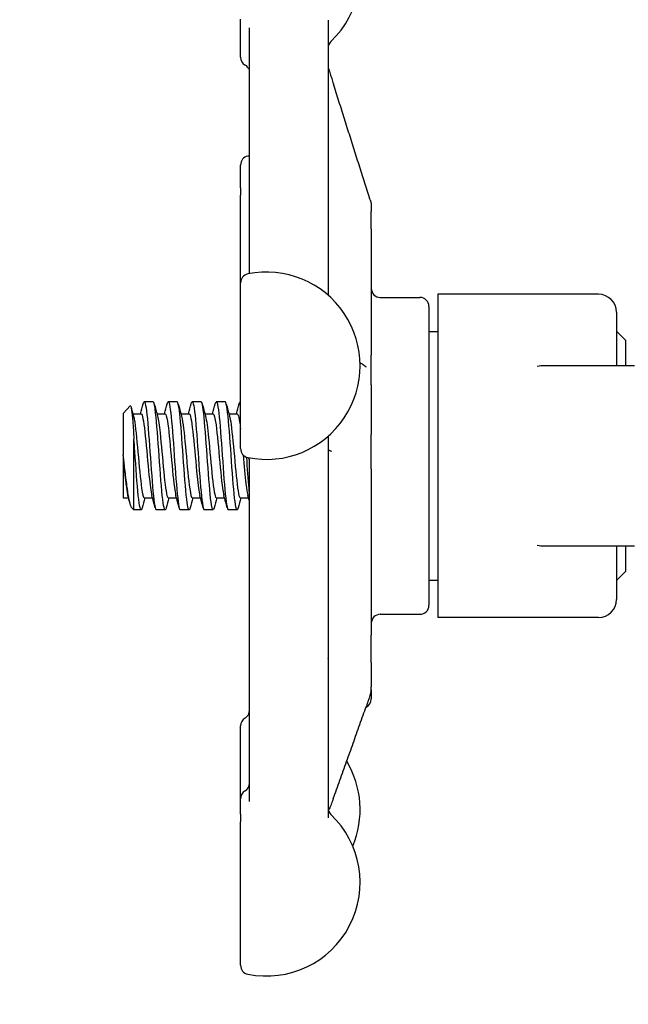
# Model space of a CAD drawing. Header units: inches. Extents: x 24 to 1128, y -58 to 748.
# Tile 351 of 656: x 479.16 to 481.27, y 689.99 to 693.4. Entities that reach past the tile are written whole.
import ezdxf

# ---------------------------------------------------------------- set-up
doc = ezdxf.new("R2010")
doc.units = ezdxf.units.IN
doc.header["$LTSCALE"] = 32
doc.header["$MEASUREMENT"] = 0
doc.layers.add('Dimension (ANSI)', color=7, linetype='Continuous', lineweight=25)
doc.layers.add('Visible (ANSI)', color=7, linetype='Continuous', lineweight=30)
doc.styles.add('Note Text (ANSI)', font='tahoma.ttf')
doc.dimstyles.new('SB Fraction-16 (ANSI)', dxfattribs={"dimscale": 32, "dimtxt": 0.125, "dimasz": 0.098425, "dimexe": 0.125, "dimexo": 0.0625, "dimgap": 0.031496, "dimtad": 0, "dimtih": 1, "dimtoh": 1, "dimdec": 4, "dimrnd": 1e-08, "dimzin": 0, "dimdsep": 46, "dimlunit": 5, "dimtxsty": 'Note Text (ANSI)', "dimcen": 0.09, "dimdle": 0.393701, "dimclrd": 256, "dimclre": 256, "dimclrt": 256, "dimadec": 0, "dimazin": 3, "dimtfac": 0.96, "dimtofl": 0, "dimtmove": 0, "dimatfit": 3, "dimfxl": 1, "dimfrac": 2, "dimtolj": 1, "dimtzin": 12, "dimlwd": -1, "dimlwe": -1, "dimarcsym": 0})

# ---------------------------------------------------------------- blocks, each defined once
blk = doc.blocks.new('*D19')
at = {"layer": 'Defpoints', "color": 0, "transparency": 16777216}
for p in [(494.2806, 695.4398), (330.5011, 563.4398), (494.2806, 563.4398)]:
    blk.add_point(p, dxfattribs=at)
at = {"layer": 'Dimension (ANSI)', "transparency": 16777216}
for p, q in [((492.2806, 695.4398), (326.5011, 695.4398)), ((330.5011, 692.2902), (330.5011, 632.5309)), ((330.5011, 566.5894), (330.5011, 626.3486)), ((492.2806, 563.4398), (326.5011, 563.4398))]:
    blk.add_line(p, q, dxfattribs=at)
for points in [[(329.9762, 692.2902), (331.026, 692.2902), (330.5011, 695.4398)], [(329.9762, 566.5894), (331.026, 566.5894), (330.5011, 563.4398)]]:
    blk.add_solid(points, dxfattribs=at)
at = {"layer": 'Dimension (ANSI)', "transparency": 16777216, "insert": (326.4205, 631.5231), "char_height": 4, "attachment_point": 1, "style": 'Note Text (ANSI)'}
blk.add_mtext('\\A1;132', dxfattribs=at)

msp = doc.modelspace()

# ---------------------------------------------------------------- linework, layer by layer
at = {"layer": 'Visible (ANSI)'}
for p, q in [((479.92659, 693.27223), (479.92659, 693.40424)), ((480.23034, 693.40136), (480.23034, 692.44669)), ((479.95784, 692.52152), (479.95784, 693.37471)), ((479.92659, 692.81962), (479.92659, 692.89846)), ((480.37603, 692.77769), (480.34497, 692.87606)), ((479.92659, 692.81962), (479.92659, 692.79323)), ((479.92659, 692.48969), (479.92659, 692.79323)), ((480.38034, 692.75891), (480.38034, 692.75893)), ((480.38034, 692.75891), (480.38034, 692.73657)), ((480.38034, 692.67641), (480.38034, 692.73657)), ((480.38034, 692.67641), (480.38034, 692.23801)), ((479.92659, 691.91406), (479.92659, 692.48969)), ((480.61159, 692.44986), (480.61159, 691.32822)), ((481.16909, 692.44986), (480.61159, 692.44986)), ((480.41159, 692.43904), (480.54909, 692.43904)), ((480.58034, 692.40779), (480.58034, 691.37029)), ((481.23159, 692.38736), (481.23159, 692.20154)), ((480.58034, 692.32079), (480.61159, 692.32079)), ((481.26284, 692.29029), (481.23159, 692.32154)), ((481.26284, 692.29029), (481.26284, 692.20154)), ((480.38034, 692.13573), (480.38034, 692.23801)), ((481.29409, 692.20154), (480.98159, 692.20154)), ((480.38034, 692.13573), (480.38034, 691.96334)), ((479.62326, 692.07654), (479.59237, 692.07654)), ((479.70659, 692.07654), (479.6757, 692.07654)), ((479.78992, 692.07654), (479.75903, 692.07654)), ((479.87326, 692.07654), (479.84237, 692.07654)), ((479.92659, 692.07654), (479.9257, 692.07654)), ((479.51909, 692.036), (479.54356, 692.06248)), ((479.51909, 692.036), (479.51909, 691.89227)), ((479.55293, 692.03487), (479.58159, 692.03487)), ((479.63626, 692.03487), (479.66493, 692.03487)), ((479.71959, 692.03487), (479.74826, 692.03487)), ((479.80293, 692.03487), (479.83159, 692.03487)), ((479.88626, 692.03487), (479.91493, 692.03487)), ((480.38034, 691.84394), (480.38034, 691.96334)), ((479.55656, 691.70154), (479.55656, 691.94747)), ((480.23034, 691.95705), (480.23034, 690.63258)), ((479.51909, 691.88905), (479.51909, 691.89227)), ((479.51909, 691.88905), (479.51909, 691.74321)), ((479.95659, 691.87708), (479.95659, 691.68519)), ((479.95784, 690.68903), (479.95784, 691.86904)), ((480.38034, 691.84394), (480.38034, 691.26628)), ((479.51909, 691.74321), (479.5377, 691.74321)), ((479.59237, 691.74321), (479.62103, 691.74321)), ((479.6757, 691.74321), (479.70437, 691.74321)), ((479.75903, 691.74321), (479.7877, 691.74321)), ((479.84237, 691.74321), (479.87103, 691.74321)), ((479.9257, 691.74321), (479.95437, 691.74321)), ((479.54843, 691.71034), (479.55656, 691.70154)), ((479.58159, 691.70154), (479.55656, 691.70154)), ((479.66492, 691.70154), (479.63403, 691.70154)), ((479.74826, 691.70154), (479.71737, 691.70154)), ((479.83159, 691.70154), (479.8007, 691.70154)), ((479.91492, 691.70154), (479.88403, 691.70154)), ((479.95659, 691.68519), (479.95784, 691.68394)), ((480.98159, 691.57654), (481.29409, 691.57654)), ((481.23159, 691.57654), (481.23159, 691.39072)), ((481.26284, 691.57654), (481.26284, 691.48779)), ((481.26284, 691.48779), (481.23159, 691.45654)), ((480.58034, 691.45729), (480.61159, 691.45729)), ((480.41159, 691.33904), (480.54909, 691.33904)), ((481.16909, 691.32822), (480.61159, 691.32822)), ((480.38034, 691.17163), (480.38034, 691.26628)), ((480.38034, 691.17163), (480.38034, 691.08743)), ((480.38034, 691.0738), (480.38034, 691.08743)), ((480.38034, 691.0738), (480.38034, 691.04529)), ((479.92659, 690.69919), (479.92659, 690.95183)), ((479.92659, 690.645), (479.92659, 690.69919)), ((479.92659, 690.645), (479.92659, 690.61846)), ((479.92659, 690.12081), (479.92659, 690.61846))]:
    msp.add_line(p, q, dxfattribs=at)
for centre, radius, start, end in [((480.01659, 693.5628), 0.325, 313.44984, 101.53696), ((480.26159, 693.30417), 0.03125, 133.44984, 180), ((479.95784, 693.27223), 0.03125, 180, 240), ((479.92659, 693.21811), 0.03125, 34.45908, 60), ((479.95784, 692.89846), 0.03125, 101.53696, 180), ((480.01659, 692.61065), 0.325, 100.41457, 101.53696), ((479.95784, 692.48969), 0.03125, 101.53696, 180), ((480.01659, 692.20187), 0.325, 258.46304, 101.53696), ((480.41159, 692.47029), 0.03125, 180, 270), ((481.16909, 692.38736), 0.0625, 0, 90), ((480.54909, 692.40779), 0.03125, 0, 90), ((480.98159, 692.07654), 0.125, 90, 101.6694), ((479.95784, 691.91406), 0.03125, 180, 258.46304), ((480.98159, 691.70154), 0.125, 258.3306, 270), ((481.16909, 691.39072), 0.0625, 270, 0), ((480.54909, 691.37029), 0.03125, 270, 0), ((480.41159, 691.30779), 0.03125, 90, 180), ((480.34909, 691.04529), 0.03125, 294.35359, 0), ((479.92659, 691.00595), 0.03125, 300, 0), ((479.95784, 690.95183), 0.03125, 120, 180), ((480.01659, 690.66126), 0.325, 337.12808, 31.09126), ((479.92659, 690.75332), 0.03125, 300, 0), ((479.95784, 690.69919), 0.03125, 120, 180), ((480.26159, 690.66725), 0.03125, 180, 226.55016), ((480.01659, 690.40862), 0.325, 258.46304, 46.55016), ((479.95784, 690.12081), 0.03125, 180, 258.46304)]:
    msp.add_arc(centre, radius, start, end, dxfattribs=at)
for points, knots in [([(479.95784, 693.2286), (479.9574, 693.22917), (479.95686, 693.22984), (479.95519, 693.23194), (479.95389, 693.23356), (479.95236, 693.23579)], [0.1804832, 0.1804832, 0.1804832, 0.1804832, 0.212229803, 0.212229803, 0.265287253, 0.265287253, 0.265287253, 0.265287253]), ([(480.23034, 693.245), (480.23034, 693.24484), (480.23034, 693.24467), (480.23034, 693.24448), (480.23034, 693.24444), (480.23034, 693.24435), (480.23034, 693.2443), (480.23034, 693.24411), (480.23034, 693.24399), (480.23034, 693.24362), (480.23034, 693.24338), (480.23035, 693.24218), (480.23035, 693.24127), (480.2304, 693.2398), (480.23041, 693.23942), (480.23045, 693.23887), (480.23046, 693.23872), (480.23048, 693.2384), (480.23049, 693.23823), (480.23053, 693.23791), (480.23053, 693.23784), (480.23055, 693.23769), (480.23056, 693.23761), (480.23057, 693.23748), (480.23058, 693.23744), (480.23059, 693.23736), (480.23059, 693.23732), (480.23061, 693.23721), (480.23062, 693.23713), (480.23064, 693.23697), (480.23065, 693.23688), (480.23071, 693.23647), (480.23075, 693.23628), (480.23109, 693.23445), (480.2317, 693.2329), (480.23332, 693.22813), (480.23404, 693.22595), (480.23575, 693.22077), (480.23677, 693.21765), (480.23944, 693.20938), (480.24119, 693.20394), (480.24488, 693.19237), (480.24686, 693.18613), (480.24883, 693.17991)], [0, 0, 0, 0, 0.00164292, 0.00164292, 0.00196125, 0.00196125, 0.00298974, 0.00298974, 0.00572935, 0.00572935, 0.01119146, 0.01119146, 0.03370338, 0.03370338, 0.0412057, 0.0412057, 0.04370719, 0.04370719, 0.04627853, 0.04627853, 0.04690987, 0.04690987, 0.04754769, 0.04754769, 0.0478618, 0.0478618, 0.0481756, 0.0481756, 0.04880633, 0.04880633, 0.04976091, 0.04976091, 0.053868, 0.053868, 0.09357288, 0.09357288, 0.11889448, 0.11889448, 0.14943752, 0.14943752, 0.19601989, 0.19601989, 0.24613165, 0.24613165, 0.24613165, 0.24613165]), ([(480.34497, 692.87606), (480.33857, 692.89632), (480.33217, 692.91658), (480.31936, 692.9571), (480.31295, 692.97736), (480.30014, 693.01787), (480.29373, 693.03813), (480.2809, 693.07864), (480.27449, 693.09889), (480.26166, 693.1394), (480.25524, 693.15966), (480.24883, 693.17991)], [0.79930693, 0.79930693, 0.79930693, 0.79930693, 0.96239802, 0.96239802, 1.12548911, 1.12548911, 1.2885802, 1.2885802, 1.4516713, 1.4516713, 1.61476239, 1.61476239, 1.61476239, 1.61476239]), ([(480.37603, 692.77769), (480.37695, 692.77479), (480.37776, 692.77219), (480.3788, 692.76885), (480.37912, 692.76786), (480.37953, 692.76612), (480.37961, 692.76577), (480.37974, 692.7651), (480.3798, 692.76478), (480.37989, 692.76427), (480.37992, 692.76411), (480.37997, 692.76378), (480.38, 692.76361), (480.38004, 692.7633), (480.38006, 692.76317), (480.3801, 692.76283), (480.38013, 692.76262), (480.38017, 692.76221), (480.38019, 692.76201), (480.38023, 692.76166), (480.38024, 692.76152), (480.38026, 692.76127), (480.38026, 692.76116), (480.38027, 692.76103), (480.38027, 692.76101), (480.38028, 692.76096), (480.38028, 692.76094), (480.38028, 692.7609), (480.38028, 692.76088), (480.38029, 692.76083), (480.38029, 692.7608), (480.38029, 692.76067), (480.3803, 692.76056), (480.38032, 692.76009), (480.38034, 692.75966), (480.38034, 692.75911), (480.38034, 692.75902), (480.38034, 692.75893)], [0, 0, 0, 0, 0.028982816, 0.028982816, 0.05221636, 0.05221636, 0.057556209, 0.057556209, 0.061572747, 0.061572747, 0.063126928, 0.063126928, 0.064665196, 0.064665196, 0.065673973, 0.065673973, 0.067280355, 0.067280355, 0.068867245, 0.068867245, 0.070087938, 0.070087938, 0.070903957, 0.070903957, 0.071082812, 0.071082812, 0.071262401, 0.071262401, 0.07144218, 0.07144218, 0.071803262, 0.071803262, 0.073228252, 0.073228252, 0.077545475, 0.077545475, 0.078343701, 0.078343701, 0.078343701, 0.078343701]), ([(480.34985, 692.20692), (480.34997, 692.20685), (480.35017, 692.20673), (480.35086, 692.20633), (480.35137, 692.20603), (480.35264, 692.20525), (480.35342, 692.20475), (480.35646, 692.20268), (480.35856, 692.20099), (480.36061, 692.19921), (480.36106, 692.19881), (480.36182, 692.19813), (480.36213, 692.19784), (480.36218, 692.1978), (480.36218, 692.1978), (480.36218, 692.1978)], [0, 0, 0, 0, 0.006478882, 0.006478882, 0.014369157, 0.014369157, 0.024576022, 0.024576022, 0.055283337, 0.055283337, 0.065104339, 0.065104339, 0.075795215, 0.075795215, 0.07659181, 0.07659181, 0.07659181, 0.07659181]), ([(479.58883, 692.06967), (479.5901, 692.07449), (479.59137, 692.07687), (479.59264, 692.0765), (479.59665, 692.07534), (479.60066, 692.04685), (479.60467, 692.00147), (479.60868, 691.95609), (479.61269, 691.89482), (479.6167, 691.84008), (479.62072, 691.78536), (479.62473, 691.73836), (479.62874, 691.71631), (479.6305, 691.70659), (479.63227, 691.70181), (479.63403, 691.70186)], [7.5869975, 7.5869975, 7.5869975, 7.5869975, 7.8744508, 7.8744508, 7.8744508, 8.7817425, 8.7817425, 8.7817425, 9.688944, 9.688944, 9.688944, 10.5960559, 10.5960559, 10.5960559, 10.9955743, 10.9955743, 10.9955743, 10.9955743]), ([(479.66847, 691.70818), (479.66452, 691.69352), (479.66057, 691.70438), (479.65663, 691.73705), (479.65246, 691.77157), (479.64829, 691.82971), (479.64412, 691.88866), (479.64007, 691.9459), (479.63602, 692.00255), (479.63197, 692.03751), (479.62907, 692.06259), (479.62616, 692.0761), (479.62326, 692.07633)], [-17.5457438, -17.5457438, -17.5457438, -17.5457438, -16.6531776, -16.6531776, -16.6531776, -15.710016, -15.710016, -15.710016, -14.7941843, -14.7941843, -14.7941843, -14.1371669, -14.1371669, -14.1371669, -14.1371669]), ([(479.67216, 692.06962), (479.67372, 692.07551), (479.67529, 692.07775), (479.67685, 692.07584), (479.68086, 692.07095), (479.68486, 692.0389), (479.68887, 691.99143), (479.69288, 691.94396), (479.69689, 691.8821), (479.7009, 691.82848), (479.7049, 691.77486), (479.70891, 691.73063), (479.71292, 691.71199), (479.7144, 691.70509), (479.71589, 691.70175), (479.71737, 691.70182)], [13.8701828, 13.8701828, 13.8701828, 13.8701828, 14.2236185, 14.2236185, 14.2236185, 15.130291, 15.130291, 15.130291, 16.0368774, 16.0368774, 16.0368774, 16.9433783, 16.9433783, 16.9433783, 17.2787596, 17.2787596, 17.2787596, 17.2787596]), ([(479.7518, 691.70827), (479.74829, 691.69547), (479.74478, 691.70202), (479.74127, 691.72698), (479.73721, 691.75583), (479.73315, 691.80855), (479.7291, 691.86545), (479.72505, 691.9222), (479.721, 691.98183), (479.71696, 692.02213), (479.7135, 692.05654), (479.71005, 692.0762), (479.70659, 692.07646)], [-23.8289291, -23.8289291, -23.8289291, -23.8289291, -23.0349282, -23.0349282, -23.0349282, -22.1173036, -22.1173036, -22.1173036, -21.2019377, -21.2019377, -21.2019377, -20.4203522, -20.4203522, -20.4203522, -20.4203522]), ([(479.75549, 692.06959), (479.75733, 692.07647), (479.75916, 692.07832), (479.761, 692.07449), (479.76501, 692.06612), (479.76901, 692.03088), (479.77302, 691.98164), (479.77702, 691.9324), (479.78103, 691.87023), (479.78503, 691.81785), (479.78904, 691.76547), (479.79304, 691.724), (479.79705, 691.70861), (479.79827, 691.70393), (479.79948, 691.70168), (479.8007, 691.70177)], [20.1533681, 20.1533681, 20.1533681, 20.1533681, 20.5685395, 20.5685395, 20.5685395, 21.474622, 21.474622, 21.474622, 22.3806227, 22.3806227, 22.3806227, 23.2865421, 23.2865421, 23.2865421, 23.5619449, 23.5619449, 23.5619449, 23.5619449]), ([(479.83513, 691.70835), (479.83202, 691.697), (479.82891, 691.70054), (479.8258, 691.71915), (479.82178, 691.7432), (479.81776, 691.79188), (479.81374, 691.84729), (479.80972, 691.90265), (479.8057, 691.96351), (479.80169, 692.00752), (479.79777, 692.05048), (479.79385, 692.07647), (479.78992, 692.07654)], [-30.1121144, -30.1121144, -30.1121144, -30.1121144, -29.4082729, -29.4082729, -29.4082729, -28.4988988, -28.4988988, -28.4988988, -27.5903346, -27.5903346, -27.5903346, -26.7035376, -26.7035376, -26.7035376, -26.7035376]), ([(479.83883, 692.06959), (479.84092, 692.07736), (479.84301, 692.07862), (479.8451, 692.07258), (479.8491, 692.06101), (479.85311, 692.02291), (479.85711, 691.97218), (479.86111, 691.92146), (479.86511, 691.85921), (479.86912, 691.80815), (479.87312, 691.7571), (479.87712, 691.71835), (479.88113, 691.70603), (479.88209, 691.70305), (479.88306, 691.70164), (479.88403, 691.70173)], [26.4365534, 26.4365534, 26.4365534, 26.4365534, 26.9094187, 26.9094187, 26.9094187, 27.8149406, 27.8149406, 27.8149406, 28.7203847, 28.7203847, 28.7203847, 29.6257517, 29.6257517, 29.6257517, 29.8451302, 29.8451302, 29.8451302, 29.8451302]), ([(479.91847, 691.70846), (479.91583, 691.69881), (479.9132, 691.69956), (479.91057, 691.71156), (479.90652, 691.73003), (479.90247, 691.77471), (479.89842, 691.82895), (479.89437, 691.88312), (479.89033, 691.94561), (479.88628, 691.99318), (479.88224, 692.04068), (479.8782, 692.07223), (479.87416, 692.07611), (479.87386, 692.0764), (479.87356, 692.07653), (479.87326, 692.07652)], [-36.3952997, -36.3952997, -36.3952997, -36.3952997, -35.7999471, -35.7999471, -35.7999471, -34.8837719, -34.8837719, -34.8837719, -33.9686925, -33.9686925, -33.9686925, -33.0546668, -33.0546668, -33.0546668, -32.9867229, -32.9867229, -32.9867229, -32.9867229]), ([(479.54356, 692.06248), (479.54387, 692.06281), (479.54417, 692.06291), (479.54584, 692.06224), (479.54717, 692.05715), (479.54986, 692.03842), (479.5512, 692.02477), (479.55389, 691.99042), (479.55522, 691.96991), (479.55656, 691.94747)], [-0.57910031, -0.57910031, -0.57910031, -0.57910031, -0.53987265, -0.53987265, -0.36414387, -0.36414387, -0.18418584, -0.18418584, 0, 0, 0, 0]), ([(479.58159, 692.03482), (479.58212, 692.03485), (479.58265, 692.03453), (479.58318, 692.03383), (479.58745, 692.02822), (479.59172, 691.99858), (479.59599, 691.95703), (479.60026, 691.91549), (479.60453, 691.8632), (479.60881, 691.82157), (479.61213, 691.78918), (479.61545, 691.76394), (479.61877, 691.7516)], [7.8539816, 7.8539816, 7.8539816, 7.8539816, 7.9736666, 7.9736666, 7.9736666, 8.9397805, 8.9397805, 8.9397805, 9.9057922, 9.9057922, 9.9057922, 10.6574206, 10.6574206, 10.6574206, 10.6574206]), ([(479.66493, 692.03459), (479.66757, 692.03447), (479.67021, 692.02596), (479.67285, 692.00963), (479.67711, 691.98325), (479.68138, 691.93717), (479.68565, 691.89024), (479.68992, 691.84331), (479.69419, 691.79684), (479.69845, 691.76982), (479.69967, 691.7621), (479.70089, 691.75604), (479.70211, 691.75168)], [14.1371669, 14.1371669, 14.1371669, 14.1371669, 14.734342, 14.734342, 14.734342, 15.6997554, 15.6997554, 15.6997554, 16.6650715, 16.6650715, 16.6650715, 16.9406059, 16.9406059, 16.9406059, 16.9406059]), ([(479.74826, 692.03483), (479.74872, 692.03485), (479.74919, 692.03461), (479.74965, 692.03407), (479.75392, 692.02915), (479.75818, 692.00022), (479.76245, 691.95908), (479.76691, 691.916), (479.77138, 691.86082), (479.77585, 691.81794), (479.77904, 691.78724), (479.78224, 691.76356), (479.78544, 691.75168)], [20.4203522, 20.4203522, 20.4203522, 20.4203522, 20.5253788, 20.5253788, 20.5253788, 21.4902198, 21.4902198, 21.4902198, 22.5004247, 22.5004247, 22.5004247, 23.2237912, 23.2237912, 23.2237912, 23.2237912]), ([(479.83159, 692.03469), (479.83488, 692.03443), (479.83817, 692.02082), (479.84146, 691.9963), (479.8458, 691.96398), (479.85014, 691.91367), (479.85448, 691.86653), (479.85882, 691.81941), (479.86316, 691.77686), (479.86749, 691.75677), (479.86792, 691.7548), (479.86835, 691.75304), (479.86877, 691.75151)], [26.7035376, 26.7035376, 26.7035376, 26.7035376, 27.4478945, 27.4478945, 27.4478945, 28.4293123, 28.4293123, 28.4293123, 29.4103592, 29.4103592, 29.4103592, 29.5069765, 29.5069765, 29.5069765, 29.5069765]), ([(479.91493, 692.03459), (479.91645, 692.03468), (479.91797, 692.03197), (479.91949, 692.02632), (479.92186, 692.01754), (479.92422, 692.00179), (479.92659, 691.98178)], [32.98672286, 32.98672286, 32.98672286, 32.98672286, 33.33090486, 33.33090486, 33.33090486, 33.86631356, 33.86631356, 33.86631356, 33.86631356]), ([(479.55519, 692.0265), (479.55597, 692.02369), (479.55676, 692.02015), (479.55755, 692.01588), (479.56182, 691.9927), (479.56609, 691.94872), (479.57036, 691.90194), (479.57463, 691.85517), (479.5789, 691.8069), (479.58317, 691.77688), (479.58624, 691.75534), (479.5893, 691.74363), (479.59237, 691.74342)], [8.1921353, 8.1921353, 8.1921353, 8.1921353, 8.3701398, 8.3701398, 8.3701398, 9.3362117, 9.3362117, 9.3362117, 10.3021816, 10.3021816, 10.3021816, 10.9955743, 10.9955743, 10.9955743, 10.9955743]), ([(479.63852, 692.0264), (479.64142, 692.01567), (479.64431, 691.99533), (479.64721, 691.96865), (479.65148, 691.92933), (479.65574, 691.87732), (479.66001, 691.83387), (479.66428, 691.79044), (479.66855, 691.75677), (479.67281, 691.74665), (479.67378, 691.74436), (479.67474, 691.74329), (479.6757, 691.74336)], [14.4753206, 14.4753206, 14.4753206, 14.4753206, 15.1305271, 15.1305271, 15.1305271, 16.0959005, 16.0959005, 16.0959005, 17.061177, 17.061177, 17.061177, 17.2787596, 17.2787596, 17.2787596, 17.2787596]), ([(479.72185, 692.02651), (479.72257, 692.02394), (479.72329, 692.02075), (479.72401, 692.01695), (479.72827, 691.99448), (479.73252, 691.95116), (479.73678, 691.90463), (479.74123, 691.85595), (479.74569, 691.80523), (479.75014, 691.7748), (479.7531, 691.75453), (479.75607, 691.74369), (479.75903, 691.74349)], [20.7585059, 20.7585059, 20.7585059, 20.7585059, 20.9213285, 20.9213285, 20.9213285, 21.8840483, 21.8840483, 21.8840483, 22.8911764, 22.8911764, 22.8911764, 23.5619449, 23.5619449, 23.5619449, 23.5619449]), ([(479.80519, 692.0265), (479.80867, 692.01356), (479.81215, 691.98638), (479.81563, 691.95182), (479.81997, 691.90877), (479.82431, 691.85554), (479.82865, 691.81454), (479.83298, 691.77355), (479.83732, 691.74598), (479.84166, 691.74342), (479.84189, 691.74328), (479.84213, 691.74321), (479.84237, 691.74322)], [27.0416912, 27.0416912, 27.0416912, 27.0416912, 27.8292662, 27.8292662, 27.8292662, 28.8105395, 28.8105395, 28.8105395, 29.7914432, 29.7914432, 29.7914432, 29.8451302, 29.8451302, 29.8451302, 29.8451302]), ([(479.88852, 692.02631), (479.89023, 692.02015), (479.89194, 692.01068), (479.89365, 691.99823), (479.89797, 691.96667), (479.9023, 691.91687), (479.90663, 691.8697), (479.91096, 691.82254), (479.91529, 691.77938), (479.91961, 691.7583), (479.92164, 691.74842), (479.92367, 691.74352), (479.9257, 691.74355)], [33.3248765, 33.3248765, 33.3248765, 33.3248765, 33.7114291, 33.7114291, 33.7114291, 34.6905352, 34.6905352, 34.6905352, 35.6692919, 35.6692919, 35.6692919, 36.1283155, 36.1283155, 36.1283155, 36.1283155]), ([(479.58513, 691.70823), (479.58466, 691.70645), (479.58419, 691.70501), (479.58372, 691.70394), (479.57971, 691.6949), (479.57571, 691.71289), (479.5717, 691.75132), (479.56769, 691.78981), (479.56367, 691.84799), (479.55966, 691.90452), (479.55863, 691.91911), (479.55759, 691.93356), (479.55656, 691.94747)], [-11.2625585, -11.2625585, -11.2625585, -11.2625585, -11.1558883, -11.1558883, -11.1558883, -10.2497289, -10.2497289, -10.2497289, -9.3421105, -9.3421105, -9.3421105, -9.107885, -9.107885, -9.107885, -9.107885]), ([(480.24261, 691.90406), (480.24261, 691.90406), (480.24252, 691.90409), (480.24205, 691.90429), (480.24149, 691.90451), (480.23983, 691.90521), (480.23866, 691.90572), (480.23659, 691.90674), (480.23566, 691.90723), (480.2343, 691.908), (480.23381, 691.90829), (480.23307, 691.90874), (480.23283, 691.90888), (480.2327, 691.90896)], [0.181698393, 0.181698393, 0.181698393, 0.181698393, 0.189497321, 0.189497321, 0.201717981, 0.201717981, 0.21693936, 0.21693936, 0.228645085, 0.228645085, 0.23621381, 0.23621381, 0.243474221, 0.243474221, 0.243474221, 0.243474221]), ([(479.54843, 691.71034), (479.54778, 691.71104), (479.54713, 691.71206), (479.54415, 691.71829), (479.5418, 691.72733), (479.53704, 691.75247), (479.53469, 691.76803), (479.52993, 691.80334), (479.52758, 691.82253), (479.52316, 691.85908), (479.52116, 691.87585), (479.51909, 691.89227)], [-0.68972155, -0.68972155, -0.68972155, -0.68972155, -0.64162523, -0.64162523, -0.47009117, -0.47009117, -0.30597672, -0.30597672, -0.14928046, -0.14928046, -0.02134877, -0.02134877, -0.02134877, -0.02134877]), ([(479.51909, 691.88905), (479.52336, 691.84206), (479.52764, 691.79572), (479.53191, 691.76903), (479.53309, 691.76168), (479.53426, 691.75588), (479.53544, 691.75167)], [3.1415374, 3.1415374, 3.1415374, 3.1415374, 4.1081736, 4.1081736, 4.1081736, 4.3742353, 4.3742353, 4.3742353, 4.3742353]), ([(479.93547, 691.89227), (479.9388, 691.85571), (479.94213, 691.81888), (479.94546, 691.79162), (479.94768, 691.7735), (479.94989, 691.75988), (479.95211, 691.75179)], [34.5355711, 34.5355711, 34.5355711, 34.5355711, 35.2890397, 35.2890397, 35.2890397, 35.7901619, 35.7901619, 35.7901619, 35.7901619]), ([(479.94683, 691.88485), (479.94961, 691.84572), (479.95238, 691.80684), (479.95515, 691.77563), (479.95563, 691.77022), (479.95611, 691.76506), (479.95659, 691.76015)], [34.58007921, 34.58007921, 34.58007921, 34.58007921, 35.20708057, 35.20708057, 35.20708057, 35.31578917, 35.31578917, 35.31578917, 35.31578917]), ([(479.95784, 691.86904), (479.95784, 691.87239), (479.95717, 691.87557), (479.9555, 691.88011), (479.95463, 691.88173), (479.9538, 691.883)], [0, 0, 0, 0, 0.016522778, 0.016522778, 0.029681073, 0.029681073, 0.029681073, 0.029681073]), ([(480.23034, 691.18476), (480.23036, 691.18479), (480.23037, 691.18482), (480.2308, 691.18565), (480.23122, 691.18645), (480.2317, 691.18742), (480.23182, 691.18766), (480.23199, 691.18802), (480.23205, 691.18816), (480.23218, 691.18844), (480.23223, 691.18856), (480.23228, 691.18868), (480.23229, 691.1887), (480.23229, 691.1887)], [0.079102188, 0.079102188, 0.079102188, 0.079102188, 0.079358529, 0.079358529, 0.086578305, 0.086578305, 0.089065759, 0.089065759, 0.090831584, 0.090831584, 0.093412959, 0.093412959, 0.09548736, 0.09548736, 0.09548736, 0.09548736]), ([(480.3796, 691.0769), (480.3796, 691.0769), (480.3796, 691.0769), (480.37959, 691.07687), (480.37959, 691.07685), (480.37958, 691.07679), (480.37957, 691.07676), (480.37956, 691.07667), (480.37956, 691.07664), (480.37955, 691.07657), (480.37954, 691.07652), (480.37952, 691.07642), (480.37951, 691.07636), (480.3795, 691.07623), (480.37949, 691.07617), (480.37946, 691.07597), (480.37944, 691.07584), (480.37934, 691.07521), (480.37928, 691.07478), (480.37908, 691.07355), (480.37896, 691.0728), (480.37844, 691.06995), (480.37795, 691.06769), (480.37671, 691.06257), (480.37594, 691.05968), (480.37436, 691.05405), (480.37353, 691.05125), (480.37138, 691.04424), (480.37003, 691.04005), (480.36691, 691.03068), (480.36512, 691.02563), (480.36335, 691.02068)], [0.28524096, 0.28524096, 0.28524096, 0.28524096, 0.28654665, 0.28654665, 0.28782229, 0.28782229, 0.28881832, 0.28881832, 0.28931607, 0.28931607, 0.28981637, 0.28981637, 0.29031918, 0.29031918, 0.29082049, 0.29082049, 0.29183026, 0.29183026, 0.29589931, 0.29589931, 0.30383559, 0.30383559, 0.32491708, 0.32491708, 0.34766188, 0.34766188, 0.36968253, 0.36968253, 0.40387291, 0.40387291, 0.44899387, 0.44899387, 0.44899387, 0.44899387]), ([(480.24846, 690.69936), (480.25613, 690.72078), (480.2638, 690.74219), (480.27914, 690.78503), (480.2868, 690.80645), (480.30213, 690.84929), (480.30979, 690.87071), (480.32511, 690.91355), (480.33276, 690.93498), (480.34806, 690.97783), (480.35571, 690.99925), (480.36335, 691.02068)], [0.50186624, 0.50186624, 0.50186624, 0.50186624, 0.69684315, 0.69684315, 0.89182006, 0.89182006, 1.08679697, 1.08679697, 1.28177388, 1.28177388, 1.47675079, 1.47675079, 1.47675079, 1.47675079]), ([(480.23034, 690.75528), (480.23034, 690.75528), (480.23034, 690.75524), (480.23034, 690.75505), (480.23034, 690.75483), (480.23034, 690.75452), (480.23034, 690.7544), (480.23034, 690.75431), (480.23034, 690.75429), (480.23034, 690.75429)], [0.002637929, 0.002637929, 0.002637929, 0.002637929, 0.003799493, 0.003799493, 0.010735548, 0.010735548, 0.015367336, 0.015367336, 0.01705686, 0.01705686, 0.01705686, 0.01705686]), ([(480.24846, 690.69936), (480.24606, 690.69268), (480.24361, 690.68591), (480.23995, 690.67666), (480.23873, 690.67369), (480.23651, 690.66852), (480.23552, 690.66632), (480.23369, 690.66241), (480.23288, 690.66073), (480.23193, 690.65872), (480.23181, 690.65845), (480.23169, 690.65819)], [0, 0, 0, 0, 0.06088523, 0.06088523, 0.09170451, 0.09170451, 0.11481676, 0.11481676, 0.1302488, 0.1302488, 0.13258663, 0.13258663, 0.13258663, 0.13258663])]:
    msp.add_open_spline(points, degree=3, knots=knots, dxfattribs=at)
for points in [[(480.34985, 692.20692), (480.34705, 692.20858), (480.34424, 692.21024), (480.34144, 692.2119)], [(479.57937, 692.03487), (479.58255, 692.04654), (479.58569, 692.05822), (479.58883, 692.0699)], [(479.6268, 692.0699), (479.63067, 692.05546), (479.63457, 692.04103), (479.63852, 692.02662)], [(479.6627, 692.03487), (479.66588, 692.04654), (479.66903, 692.05822), (479.67216, 692.0699)], [(479.71013, 692.0699), (479.714, 692.05546), (479.7179, 692.04103), (479.72185, 692.02662)], [(479.74603, 692.03487), (479.74921, 692.04654), (479.75236, 692.05822), (479.75549, 692.0699)], [(479.79347, 692.0699), (479.79734, 692.05546), (479.80123, 692.04103), (479.80519, 692.02662)], [(479.82937, 692.03487), (479.83255, 692.04654), (479.83569, 692.05822), (479.83883, 692.0699)], [(479.8768, 692.0699), (479.88067, 692.05546), (479.88457, 692.04103), (479.88852, 692.02662)], [(479.9127, 692.03487), (479.91588, 692.04654), (479.91903, 692.05822), (479.92216, 692.0699)], [(479.92216, 692.06965), (479.92364, 692.07505), (479.92511, 692.07714), (479.92659, 692.07584)], [(479.54649, 692.05864), (479.54937, 692.04796), (479.55226, 692.03728), (479.55519, 692.02662)], [(480.2327, 691.90896), (480.23191, 691.90942), (480.23113, 691.90989), (480.23034, 691.91035)], [(479.54312, 691.72322), (479.54058, 691.73264), (479.53802, 691.74206), (479.53544, 691.75147)], [(479.59459, 691.74321), (479.59141, 691.73154), (479.58826, 691.71987), (479.58513, 691.70818)], [(479.63049, 691.70818), (479.62662, 691.72262), (479.62272, 691.73705), (479.61877, 691.75147)], [(479.67793, 691.74321), (479.67475, 691.73154), (479.6716, 691.71987), (479.66847, 691.70818)], [(479.71383, 691.70818), (479.70996, 691.72262), (479.70606, 691.73705), (479.70211, 691.75147)], [(479.76126, 691.74321), (479.75808, 691.73154), (479.75493, 691.71987), (479.7518, 691.70818)], [(479.79716, 691.70818), (479.79329, 691.72262), (479.78939, 691.73705), (479.78544, 691.75147)], [(479.84459, 691.74321), (479.84141, 691.73154), (479.83826, 691.71987), (479.83513, 691.70818)], [(479.88049, 691.70818), (479.87662, 691.72262), (479.87272, 691.73705), (479.86877, 691.75147)], [(479.92793, 691.74321), (479.92475, 691.73154), (479.9216, 691.71987), (479.91847, 691.70818)], [(479.95659, 691.73502), (479.9551, 691.74051), (479.95361, 691.74599), (479.95211, 691.75147)]]:
    msp.add_open_spline(points, degree=3, dxfattribs=at)

# ---------------------------------------------------------------- dimensions: what is measured, and where the dimension line sits
at = {"layer": 'Dimension (ANSI)'}
dim = msp.add_linear_dim(base=(330.50111, 563.43978), p1=(494.28063, 695.43978), p2=(494.28063, 563.43978), angle=90, dimstyle='SB Fraction-16 (ANSI)', override={"dimgap": 0.031496, "dimdec": 4, "dimtol": 0, "dimlim": 0, "dimtp": 0, "dimtm": 0, "dimtdec": 2, "dimatfit": 1}, dxfattribs=at)
dim.commit()
dim.dimension.update_dxf_attribs({"geometry": '*D19', "text_midpoint": (330.50111, 629.43978), "dimtype": 160})

doc.saveas('drawing.dxf')
